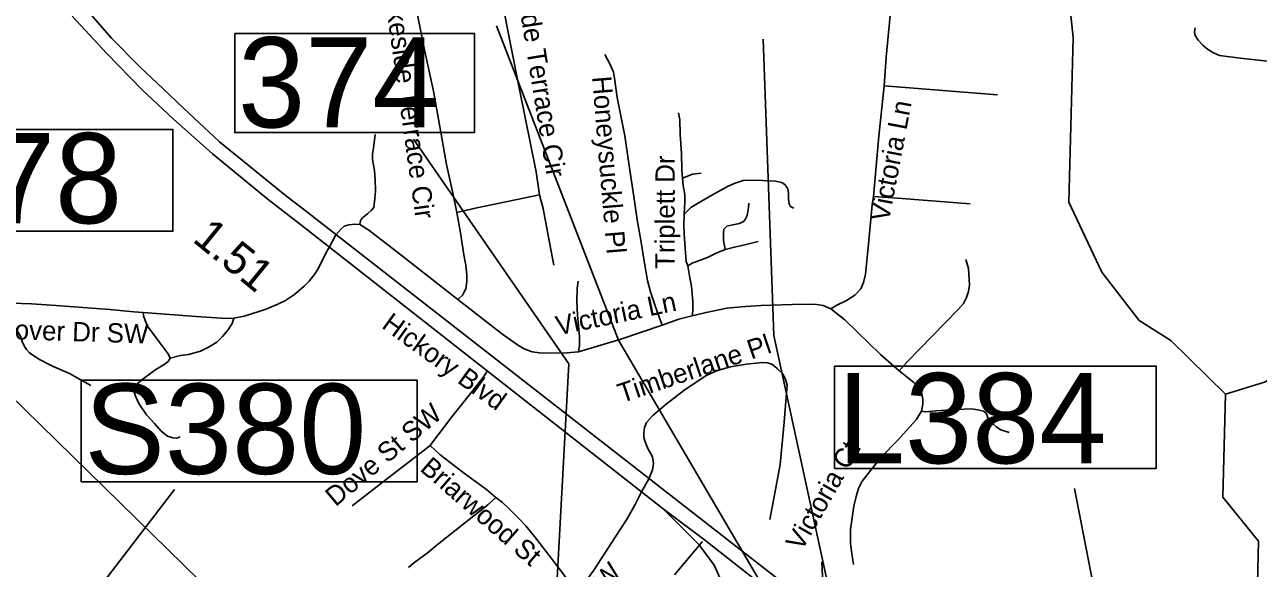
# Model space of a CAD drawing. Extents: x 1159738 to 1321356, y 736314 to 882035.
# Drawn here: x 1255990 to 1260772, y 781871 to 783980 of the extents above; entities that cross this region are included whole.
import ezdxf

# ---------------------------------------------------------------- set-up
doc = ezdxf.new("R2010")
doc.units = 0
for name, color, linetype in [('Exist Hydrographic Creek Single Shore', 7, 'Continuous'), ('Exist Hydrographic Misc Water Feature', 7, 'Continuous'), ('Exist Road Non-System Type 51', 7, 'Continuous'), ('Exist Road Non-System Type 51 Label', 7, 'Continuous'), ('Exist Road Primary Interstate Ramp 1 Lane Attributed', 7, 'Continuous'), ('Exist Road Primary Interstate Structure Cantilever Sign CELL', 7, 'Continuous'), ('Exist Road Primary US Divided Attributed', 7, 'Continuous'), ('Exist Road Primary US Label', 7, 'Continuous'), ('Exist Road Primary US Mileage Hundredths English Label', 7, 'Continuous'), ('Exist Road Primary US Structure Cantilever Sign Number Label', 7, 'Continuous'), ('Exist Road Primary US Structure Standard Bridge CELL', 7, 'Continuous'), ('Exist Road Primary US Structure Standard Bridge Number Label', 7, 'Continuous'), ('Exist Road Secondary Structure Ovrhead Sign Number Label', 7, 'Continuous'), ('Exist Road Secondary Structure Pipe Number Label', 7, 'Continuous'), ('Exist Road Secondary Structure Standard Bridge Number Label', 7, 'Continuous'), ('Exist Road Secondary Type 51 Label', 7, 'Continuous')]:
    doc.layers.add(name, color=color, linetype=linetype)

msp = doc.modelspace()

# ---------------------------------------------------------------- linework, layer by layer
at = {"layer": 'Exist Hydrographic Creek Single Shore'}
msp.add_line((1260645.2, 782546.6), (1260433.2, 782754.4), dxfattribs=at)
for points in [[(1257597.9, 781347.4), (1257304.2, 781573), (1257222.2, 781643.6), (1257016.1, 781706.8), (1256833.2, 781726.9), (1256668.2, 781822.1), (1255741.1, 782730.3), (1255461.1, 782857.4)], [(1260645.2, 782546.6), (1260796.2, 782592.8), (1261066.2, 782728.5)], [(1260835.4, 780046.4), (1260835.2, 780107.1), (1260733.2, 780368.5), (1260651.2, 780754.2), (1260651.2, 781095.6), (1260596.2, 781221.4), (1260601.3, 781421.6), (1260680.2, 781597.2), (1260766.2, 781703.8), (1260773.2, 781976.1), (1260635.2, 782146.3), (1260645.2, 782546.6)]]:
    msp.add_lwpolyline(points, dxfattribs=at)
at = {"layer": 'Exist Hydrographic Misc Water Feature'}
msp.add_lwpolyline([(1260433.2, 782754.4), (1260310.2, 782832.3), (1260165.2, 783019.1), (1260038.2, 783290.8), (1260054.2, 783930.5), (1260027.2, 784190.4), (1259948.2, 784375.8)], dxfattribs=at)
at = {"layer": 'Exist Road Non-System Type 51'}
for p, q in [((1259761.1, 783707.2), (1259321.9, 783742)), ((1259280.5, 783312.7), (1259389.7, 783305.4)), ((1259389.7, 783305.4), (1259654.9, 783284.7)), ((1257196.1, 783165), (1257171.1, 783117.9))]:
    msp.add_line(p, q, dxfattribs=at)
for points in [[(1259321.9, 783742), (1259329.6, 783853.9), (1259345.6, 784015.9), (1259349.6, 784081.8), (1259356.4, 784107.4), (1259363.1, 784120.8), (1259377.9, 784130.3), (1259390, 784138.3), (1259418.2, 784146.4), (1259459.9, 784141), (1259494.9, 784128.9), (1259525.8, 784120.8), (1259564.8, 784108.7), (1259589, 784107.4), (1259618.5, 784106), (1259645.4, 784115.5), (1259657.5, 784130.3), (1259683.1, 784180)], [(1257506.8, 784075.8), (1257522.4, 784077.7), (1257603.2, 784075.2), (1257728, 784068.6), (1257780.4, 784065), (1257804.5, 784062.5), (1257820.3, 784058.3), (1257835.3, 784048.3), (1257845.3, 784039.2), (1257851.1, 784016.7), (1257872.8, 783904.2), (1257908.5, 783728.8), (1257972.6, 783408.6), (1257985.9, 783319.4)], [(1257665.5, 783251.1), (1257650.7, 783321.4), (1257625.7, 783438), (1257604.1, 783555.5), (1257574.2, 783722.5), (1257539.3, 783882.1), (1257513.5, 784012), (1257506.8, 784075.8)], [(1261114.1, 783822.7), (1261099.4, 783819.2), (1261073.4, 783818.1), (1261024.1, 783823.2), (1260909.2, 783831.7), (1260796, 783839.6), (1260701.5, 783849.8), (1260621.7, 783860.6), (1260598.1, 783870.1), (1260575.5, 783884.8), (1260556.8, 783900.7), (1260539.8, 783920), (1260528, 783937.5), (1260525.1, 783951.1), (1260527.4, 783967)], [(1258461.5, 782814.1), (1258434.9, 782885.8), (1258415.7, 782943.3), (1258404.9, 782987.4), (1258393.3, 783054), (1258378.3, 783143.2), (1258365, 783214.4), (1258351.7, 783313.5), (1258331.7, 783441.4), (1258316.8, 783548), (1258286.8, 783696.7), (1258276.8, 783772.2), (1258272.7, 783795.5), (1258259.4, 783825.5), (1258239.4, 783863.8)], [(1259280.5, 783312.7), (1259301.4, 783547.8), (1259321.9, 783742)], [(1258523.9, 783638.4), (1258529.7, 783610), (1258531.4, 783555.1), (1258535.5, 783480.1), (1258538, 783416.3), (1258539.7, 783384.7)], [(1257288.7, 783205.2), (1257291.7, 783220.4), (1257299.4, 783230.4), (1257318.5, 783245.5), (1257334.9, 783260.1), (1257343.1, 783271), (1257344.9, 783282.8), (1257347.2, 783304.7), (1257350, 783335.2), (1257349, 783379.4), (1257345.8, 783414.7), (1257338.6, 783456.6), (1257338.6, 783477.6), (1257341.7, 783500.8), (1257349.1, 783553.9)], [(1258539.7, 783384.7), (1258557.2, 783390.5), (1258578.8, 783399.7), (1258612.1, 783403.8)], [(1258539.7, 783384.7), (1258542.1, 783355.8), (1258548.7, 783320.8), (1258549.6, 783290.8), (1258547.1, 783245)], [(1258547.1, 783245), (1258572.7, 783270), (1258598.5, 783285.8), (1258654.3, 783318.3), (1258716.7, 783353.3), (1258744.1, 783364.9), (1258774.9, 783374.9), (1258795.7, 783376.6), (1258850.7, 783375.7), (1258900.6, 783372.4), (1258925.6, 783367.4), (1258938.1, 783358.3), (1258948.9, 783343.3), (1258950.6, 783324.9), (1258950.6, 783301.6), (1258953.9, 783285), (1258958.9, 783275), (1258971.4, 783268.3)], [(1257665.5, 783251.1), (1257742.1, 783269.3), (1257861.9, 783293.4), (1257985.9, 783319.4)], [(1257985.9, 783319.4), (1258000.1, 783266.9), (1258025, 783135.3), (1258040.9, 783047)], [(1258705.1, 783107), (1258699.2, 783142.8), (1258698.4, 783170.3), (1258700.9, 783186.1), (1258711.7, 783197.7), (1258735, 783202.7), (1258760.8, 783208.6), (1258776.7, 783216.1), (1258783.3, 783224.4), (1258790.8, 783239.4), (1258795.8, 783271), (1258796.6, 783287.7)], [(1259114.6, 782876.9), (1259138.8, 782891.7), (1259176.4, 782909.2), (1259208.7, 782930.7), (1259231.6, 782954.9), (1259242.3, 782979.1), (1259249, 783011.4), (1259261.1, 783128.5), (1259275.9, 783280.5), (1259280.5, 783312.7)], [(1257665.5, 783251.1), (1257679.6, 783172), (1257692.9, 783087), (1257700.4, 783046.2), (1257703.8, 783009.6), (1257703.8, 782982.9), (1257699.6, 782956.3), (1257688.8, 782932.1), (1257669.4, 782914)], [(1258547.1, 783245), (1258544.6, 783203.3), (1258546.2, 783168.4), (1258550.4, 783112.5), (1258554.6, 783061.4), (1258560.4, 783044.7)], [(1257196.1, 783165), (1257216.5, 783187.2), (1257228.6, 783198), (1257246.1, 783203.4), (1257270.3, 783206), (1257288.7, 783205.2)], [(1257288.7, 783205.2), (1257324.1, 783183.2), (1257431.6, 783099.8), (1257669.4, 782914)], [(1258705.1, 783107), (1258746.7, 783117.8), (1258781.6, 783126.1), (1258833.3, 783138.6)], [(1255899.7, 782899.2), (1255938.7, 782900), (1256016.4, 782896.2), (1256111.4, 782890.1), (1256319.5, 782874.2), (1256412.3, 782866.2), (1256449.1, 782863.6), (1256654.2, 782847.4), (1256771.7, 782839.8), (1256800.1, 782841.3), (1256840.7, 782849.3), (1256922.1, 782874.7), (1256971.1, 782895), (1257000.6, 782909.8), (1257035.5, 782933), (1257073, 782964.8), (1257092.6, 782984.7), (1257116.4, 783014.5), (1257129.8, 783037.4), (1257158.9, 783096.4), (1257171.1, 783117.9)], [(1258560.4, 783044.7), (1258577.9, 783054.7), (1258637, 783077.2), (1258670.3, 783093), (1258705.1, 783107)], [(1258560.4, 783044.7), (1258568.7, 782998.1), (1258575.4, 782965.6), (1258580.4, 782907.3), (1258579.5, 782869.8), (1258577.9, 782850.6)], [(1259379.8, 782636.7), (1259410.9, 782672.4), (1259508.2, 782770.9), (1259609.7, 782876.4), (1259629.5, 782898.5), (1259640.8, 782921.1), (1259648.7, 782944.9), (1259652.1, 782969.2), (1259648.7, 783033.5), (1259637.9, 783068.6)], [(1258137.1, 782711), (1258140.5, 782735.2), (1258140.5, 782770.2), (1258133, 782853.4), (1258130.5, 782907.6), (1258132.1, 782955.9), (1258135.5, 782984.2)], [(1255899.7, 782899.2), (1255911.5, 782863.5), (1255935, 782830.9), (1255966, 782784.9), (1255973.6, 782771.2), (1255980, 782750.8), (1255989.1, 782730.7), (1255996.3, 782720.1), (1256008.4, 782707.2), (1256044, 782681.8), (1256097.6, 782655.2), (1256163.5, 782627.1), (1256246.5, 782580.1)], [(1257669.4, 782914), (1257837.7, 782782.2), (1257900.4, 782737.2), (1257926, 782722.4), (1257956.9, 782710.3), (1257985.1, 782706.3), (1258018.7, 782704.9), (1258091.3, 782706.3), (1258137.1, 782711)], [(1258577.9, 782850.6), (1258631.3, 782863.5), (1258711.9, 782879.6), (1258784.5, 782886.4), (1258843.7, 782890.4), (1258966.1, 782894.4), (1259051.4, 782895.7), (1259085, 782890.3), (1259114.6, 782876.9)], [(1256554, 782685.6), (1256546.6, 782702.6), (1256506.9, 782754.7), (1256466.5, 782810.1), (1256456.2, 782832.7), (1256450.6, 782850.5), (1256449.1, 782863.6)], [(1256800.1, 782841.3), (1256793.6, 782820.5), (1256777.2, 782794.5), (1256756.6, 782769.9), (1256734.7, 782748.6), (1256705.3, 782729.4), (1256671.8, 782713.7), (1256624.5, 782700), (1256593.7, 782696.6), (1256554, 782685.6)], [(1258461.5, 782814.1), (1258526.4, 782837.9), (1258577.9, 782850.6)], [(1259114.6, 782876.9), (1259169.7, 782835.2), (1259308.2, 782700.6), (1259379.8, 782636.7)], [(1258137.1, 782711), (1258297, 782758.7), (1258461.5, 782814.1)], [(1256554, 782685.6), (1256545.8, 782672.6), (1256530.8, 782661.6), (1256494.5, 782639.7), (1256443.8, 782602), (1256424.7, 782584.9), (1256416.5, 782571.9), (1256413.7, 782554.8), (1256419.2, 782538.4), (1256432.9, 782510.3), (1256462.4, 782466.7), (1256492.5, 782433.2), (1256518.5, 782403), (1256543.1, 782383.8), (1256563.7, 782377), (1256580.1, 782376.3), (1256593.1, 782381.1)], [(1258409.5, 782218.5), (1258423.9, 782252.8), (1258428.1, 782277.8), (1258423.9, 782302.8), (1258405.6, 782336.1), (1258394.8, 782361.9), (1258390.6, 782377.8), (1258390.6, 782396.9), (1258393.1, 782416.9), (1258400.6, 782436.9), (1258424.8, 782463.5), (1258476.4, 782507.7), (1258544.6, 782561), (1258631.9, 782619), (1258675.1, 782638.2), (1258726.7, 782652.3), (1258787.5, 782663.2), (1258850.8, 782669.8), (1258869.1, 782668.2), (1258889, 782661.5), (1258906.5, 782646.5), (1258929, 782625.7), (1258939, 782603.2), (1258945.6, 782580.7), (1258942.3, 782534.9), (1258934, 782437.4), (1258918.8, 782273.8), (1258894.7, 782141.3), (1258878.1, 782060)], [(1257783.8, 782637.5), (1257766, 782609.3), (1257728.3, 782562), (1257646, 782458), (1257564.1, 782351), (1257562, 782347.7)], [(1259379.8, 782636.7), (1259437, 782591), (1259463.8, 782561.4), (1259467.9, 782549.3), (1259471.9, 782525), (1259471.9, 782507.5), (1259466.6, 782480.9)], [(1259466.6, 782480.9), (1259446.4, 782447), (1259372.4, 782364.9), (1259310.6, 782301.7), (1259259.5, 782238.5), (1259236.6, 782208.9), (1259221.8, 782180.6), (1259215.1, 782155), (1259204.4, 782112.4), (1259191, 782020.9), (1259191, 781967.6), (1259196.4, 781928.6), (1259203.1, 781885.5)], [(1259466.6, 782480.9), (1259482.4, 782477.5), (1259522.6, 782481.4), (1259601.8, 782487.1), (1259660, 782489.3), (1259685.5, 782485.9), (1259707.5, 782480.9), (1259713.2, 782476.9), (1259719.4, 782467.3), (1259723.9, 782453.1), (1259738.1, 782436.7), (1259756.2, 782419.7), (1259774.8, 782407.8), (1259805.9, 782398.2)], [(1257562, 782347.7), (1257497.8, 782297.8), (1257402.8, 782224.1), (1257259.5, 782113.2)], [(1257816.6, 782145.9), (1257780, 782176.1), (1257695.4, 782238.6), (1257600.9, 782311.5), (1257562, 782347.7)], [(1258380, 782164.7), (1258409.5, 782218.5)], [(1257816.6, 782145.9), (1257785.2, 782116.4), (1257694.5, 782046.5), (1257588.8, 781961.3), (1257549.8, 781930), (1257496.9, 781891), (1257478.3, 781874.5)], [(1258136, 781781.8), (1258089.1, 781834.3), (1258032.3, 781908.5), (1257966.6, 781993.7), (1257932.3, 782035), (1257904.5, 782065.8), (1257865.7, 782104.2), (1257842.7, 782125.9), (1257816.6, 782145.9)], [(1258380, 782164.7), (1258356.5, 782117.9), (1258322.7, 782058.2), (1258278.5, 781991.8), (1258198.8, 781867.1), (1258160.6, 781813.3), (1258142, 781788.3), (1258136, 781781.8)]]:
    msp.add_lwpolyline(points, dxfattribs=at)
at = {"layer": 'Exist Road Primary Interstate Ramp 1 Lane Attributed'}
msp.add_lwpolyline([(1258464.8, 782101), (1258604.6, 781961.9), (1258663.1, 781882.9), (1258691.5, 781819), (1258702.4, 781774.4), (1258703.9, 781723.4), (1258696.6, 781669.3), (1258682, 781627), (1258666.1, 781592.4), (1258630.4, 781543.5), (1258585.9, 781498.3), (1258534.1, 781459.6), (1258412.3, 781382.9), (1258289.9, 781310.5), (1258178.4, 781249), (1258113, 781222.5), (1258053.9, 781205.4), (1257996.2, 781195.5), (1257949, 781191.3), (1257899.2, 781189.8), (1257787.1, 781187.5)], dxfattribs=at)
at = {"layer": 'Exist Road Primary Interstate Structure Cantilever Sign CELL'}
msp.add_line((1258508.7, 781845.2), (1258617.3, 781974.2), dxfattribs=at)
at = {"layer": 'Exist Road Primary US Divided Attributed'}
for points in [[(1259110.1, 781674), (1257065.2, 783268), (1257005.9, 783312.9), (1256744.9, 783525.5), (1256604.8, 783655.6), (1256526.3, 783731.3), (1256436.7, 783816.1), (1256326.9, 783927), (1256111.4, 784175.4)], [(1256174.4, 784012.2), (1256306.9, 783869.3), (1256445.7, 783726.9), (1256565.8, 783614.3), (1256717.9, 783479), (1256934.1, 783302), (1257059.2, 783204), (1258464.8, 782101)], [(1258464.8, 782101), (1258625.3, 781980.6), (1259054.1, 781643.2)]]:
    msp.add_lwpolyline(points, dxfattribs=at)
at = {"layer": 'Exist Road Primary US Structure Cantilever Sign Number Label'}
msp.add_line((1260345.6, 780719.5), (1260059.3, 782180.4), dxfattribs=at)
msp.add_lwpolyline([(1259129.9, 782655.1), (1260376.8, 782655.1), (1260376.8, 782258.5), (1259129.9, 782258.5)], close=True, dxfattribs=at)
at = {"layer": 'Exist Road Primary US Structure Standard Bridge CELL'}
msp.add_line((1259079.6, 781896.3), (1259085.7, 781783.2), dxfattribs=at)
at = {"layer": 'Exist Road Primary US Structure Standard Bridge Number Label'}
for points in [[(1258909.5, 781702), (1258291.3, 782756.5), (1257818.6, 783974.7)], [(1259113.4, 781761), (1258894, 782774.5), (1258852.2, 783923.7)]]:
    msp.add_lwpolyline(points, dxfattribs=at)
at = {"layer": 'Exist Road Secondary Structure Ovrhead Sign Number Label'}
msp.add_line((1256228.7, 781731.3), (1256570.1, 782176.2), dxfattribs=at)
msp.add_lwpolyline([(1256208.5, 782601.3), (1257511.2, 782601.3), (1257511.2, 782206.3), (1256208.5, 782206.3)], close=True, dxfattribs=at)
at = {"layer": 'Exist Road Secondary Structure Pipe Number Label'}
msp.add_lwpolyline([(1255261.9, 783573.6), (1256564.5, 783573.6), (1256564.5, 783178.7), (1255261.9, 783178.7)], close=True, dxfattribs=at)
at = {"layer": 'Exist Road Secondary Structure Standard Bridge Number Label'}
msp.add_lwpolyline([(1256804.3, 783945.6), (1257733.3, 783945.6), (1257733.3, 783561.5), (1256804.3, 783561.5)], close=True, dxfattribs=at)
msp.add_lwpolyline([(1257621.6, 781367.3), (1258046.9, 781688.9), (1258098.8, 782664.2), (1257497.1, 783535.6)], dxfattribs=at)

# ---------------------------------------------------------------- texts
at = {"layer": 'Exist Road Non-System Type 51 Label'}
for s, rotation, p in [('Lakeside Terrace Cir', 279.1827, (1257866, 784303.1)), ('Lakeside Terrace Cir', 277.9, (1257377.8, 784145.1)), ('Honeysuckle Pl', 274.7582, (1258189.1, 783777.4)), ('Triplett Dr', 89.8615, (1258509.2, 783032.2)), ('Clover Dr SW', 358.1262, (1255855.5, 782762.6)), ('Timberlane Pl', 18.649, (1258304.2, 782511.3)), ('Dove St SW', 39.9989, (1257195, 782107.6)), ('Briarwood St', 319.0178, (1257518.2, 782252.4)), ('Joycetown Church Rd SW', 46.4869, (1257502.9, 780999.8))]:
    msp.add_text(s, height=75, rotation=rotation, dxfattribs=at).set_placement(p)
at = {"layer": 'Exist Road Primary US Label'}
msp.add_text('Hickory Blvd', height=75, rotation=324.1011, dxfattribs=at).set_placement((1257369.6, 782806.1))
at = {"layer": 'Exist Road Primary US Mileage Hundredths English Label'}
msp.add_text('1.51', height=125, rotation=320.8293, dxfattribs=at).set_placement((1256635.9, 783141.5))
at = {"layer": 'Exist Road Primary US Structure Cantilever Sign Number Label'}
msp.add_text('L384', height=350, dxfattribs=at).set_placement((1259142.4, 782278.2))
at = {"layer": 'Exist Road Secondary Structure Ovrhead Sign Number Label'}
msp.add_text('S380', height=350, dxfattribs=at).set_placement((1256221.1, 782236.9))
at = {"layer": 'Exist Road Secondary Structure Pipe Number Label'}
msp.add_text('S378', height=350, dxfattribs=at).set_placement((1255274.4, 783209.3))
at = {"layer": 'Exist Road Secondary Structure Standard Bridge Number Label'}
msp.add_text('374', height=350, dxfattribs=at).set_placement((1256816.9, 783581.2))
at = {"layer": 'Exist Road Secondary Type 51 Label'}
for s, rotation, p in [('Victoria Ln', 79.2184, (1259340.1, 783212.3)), ('Victoria Ln', 11.8816, (1258057.7, 782773.8)), ('Victoria Ct', 60.2129, (1259001.8, 781934.3))]:
    msp.add_text(s, height=75, rotation=rotation, dxfattribs=at).set_placement(p)

doc.saveas('drawing.dxf')
